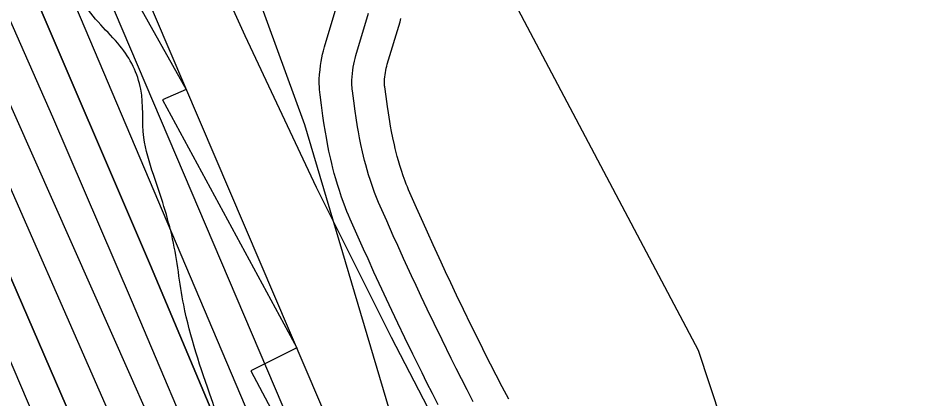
# Model space of a CAD drawing. Extents: x 3279314 to 3317160, y 734079 to 759431.
# Drawn here: x 3311016 to 3311432.5, y 747316.3 to 747491.7 of the extents above; entities that cross this region are included whole.
import ezdxf

# ---------------------------------------------------------------- set-up
doc = ezdxf.new("R2010")
doc.units = 0
for name, color, linetype in [('V-RIVR-EDGE', 7, 'Continuous'), ('V-ROAD-CNTR', 7, 'Continuous'), ('V-RRAP-RVMT', 7, 'Continuous'), ('V-SITE-VEGE', 7, 'Continuous'), ('V-TOPO-DPTH', 7, 'Continuous'), ('V-TOPO-MAJR', 7, 'Continuous'), ('V-TOPO-MINR', 7, 'Continuous'), ('V-TOPO-WATR', 7, 'Continuous'), ('V-WETL-SWMP', 7, 'Continuous')]:
    doc.layers.add(name, color=color, linetype=linetype)

msp = doc.modelspace()

# ---------------------------------------------------------------- linework, layer by layer
at = {"layer": 'V-RIVR-EDGE'}
for points in [[(3311105.06, 747316.34), (3311092.25, 747359.62), (3311087.14, 747390), (3311078.32, 747419.66), (3311073.92, 747436.71), (3311072.49, 747458.94), (3311062.91, 747478.96), (3311054.04, 747488.62), (3311045.18, 747499.75), (3311031.16, 747522.75), (3311021.58, 747541.3), (3311015.68, 747554.64), (3311014.22, 747563.54), (3311012.02, 747573.17), (3310990.61, 747601.38), (3310971.38, 747614.76), (3310953.64, 747629.62), (3310939.61, 747648.92), (3310928.53, 747661.54), (3310922.65, 747678.59), (3310909.39, 747710.48), (3310888.74, 747746.83), (3310855.55, 747807.66), (3310842.29, 747838.81), (3310838.6, 747845.49), (3310835.65, 747849.2), (3310834.18, 747854.39), (3310831.99, 747867.73), (3310829.04, 747873.66), (3310809.84, 747897.41), (3310795.81, 747917.45), (3310785.5, 747938.96), (3310770.76, 747970.11), (3310750.14, 748019.8), (3310730.26, 748070.22), (3310707.43, 748125.1), (3310690.5, 748168.85), (3310666.94, 748229.66), (3310649.99, 748264.52), (3310642.65, 748291.95), (3310628.68, 748334.95), (3310612.51, 748385.37), (3310604.49, 748439.47), (3310596.46, 748487.64), (3310590.68, 748545.44), (3310587.76, 748563.22), (3310574.49, 748591.41), (3310564.93, 748620.32), (3310554.66, 748659.61), (3310548.05, 748681.85), (3310532.56, 748712.27), (3310506.02, 748761.23), (3310487.58, 748794.61), (3310453.66, 748861.37), (3310407.92, 748936.3), (3310365.09, 748990.49), (3310335.9, 749023.16), (3310334.8, 749027.61), (3310321.13, 749040.23)], [(3310747.15, 741422.06), (3310761.27, 741436.93), (3310772.16, 741448.54), (3310772.95, 741451.64), (3310772.56, 741453.19), (3310772.21, 741467.15), (3310772.61, 741472.19), (3310775.33, 741474.12), (3310776.11, 741477.23), (3310778.06, 741481.1), (3310778.46, 741484.98), (3310773.05, 741494.68), (3310773.84, 741499.34), (3310775.79, 741504.37), (3310780.07, 741508.63), (3310785.89, 741512.1), (3310795.63, 741530.31), (3310825.21, 741572.12), (3310845.06, 741601.54), (3310855.18, 741615.48), (3310863.33, 741620.88), (3310868.4, 741629.02), (3310883.19, 741654.19), (3310883.99, 741660.39), (3310891, 741675.88), (3310896.85, 741688.67), (3310901.53, 741697.96), (3310902.33, 741706.1), (3310905.45, 741716.18), (3310909.36, 741728.58), (3310914.03, 741736.71), (3310917.53, 741740.19), (3310923, 741754.53), (3310933.94, 741786.3), (3310941.35, 741805.29), (3310953.85, 741842.87), (3310965.15, 741864.56), (3310977.64, 741894.39), (3310990.11, 741919.18), (3311002.96, 741940.86), (3311006.46, 741946.29), (3311012.68, 741950.15), (3311016.96, 741957.12), (3311022.03, 741967.58), (3311022.04, 741972.23), (3311022.06, 741982.31), (3311022.86, 741990.84), (3311027.17, 742006.73), (3311033.04, 742029.98), (3311035.01, 742042.78), (3311036.22, 742059.84), (3311037.05, 742082.33), (3311037.48, 742099.39), (3311041.77, 742109.85), (3311041.78, 742116.06), (3311042.18, 742121.1), (3311045.29, 742122.64), (3311048.4, 742124.57), (3311051.13, 742129.99), (3311053.47, 742138.91), (3311056.59, 742142), (3311058.53, 742145.1), (3311058.94, 742155.18), (3311061.67, 742160.6), (3311067.12, 742166.02), (3311068.72, 742186.57), (3311068.74, 742196.26), (3311069.14, 742198.98), (3311072.24, 742201.68), (3311075.36, 742205.17), (3311079.24, 742207.48), (3311086.67, 742233.45), (3311085.13, 742236.17), (3311085.14, 742242.37), (3311089.43, 742249.73), (3311096.04, 742257.47), (3311105.36, 742263.26), (3311103.82, 742266.37), (3311108.48, 742271.01), (3311115.88, 742281.85), (3311117.83, 742289.22), (3311122.13, 742302.39), (3311129.54, 742317.5), (3311134.99, 742326.4), (3311141.62, 742341.12), (3311152.54, 742368.24), (3311150.24, 742377.17), (3311150.64, 742380.66), (3311162.31, 742395.36), (3311161.53, 742395.75), (3311151.07, 742400.04), (3311148.76, 742405.09), (3311149.94, 742412.46), (3311150.35, 742423.7), (3311155.04, 742437.26), (3311163.98, 742445.77), (3311167.48, 742449.64), (3311161.31, 742462.46), (3311160.93, 742465.95), (3311162.87, 742466.72), (3311179.16, 742465.9), (3311183.82, 742470.93), (3311192.39, 742486.42), (3311195.13, 742495.72), (3311195.92, 742501.93), (3311195.94, 742507.74), (3311195.56, 742512.4), (3311195.57, 742517.05), (3311192.1, 742523.26), (3311189.39, 742527.93), (3311189.4, 742531.8), (3311190.19, 742537.62), (3311193.69, 742542.65), (3311200.3, 742549.23), (3311213.92, 742566.26), (3311218.99, 742580.21), (3311220.18, 742587.96), (3311224.84, 742593.38), (3311234.98, 742613.9), (3311240.45, 742629.4), (3311242.8, 742639.87), (3311247.85, 742644.9), (3311258.37, 742663.49), (3311264.22, 742676.66), (3311266.55, 742679.75), (3311284.03, 742689.02), (3311288.31, 742696.37), (3311293.38, 742706.45), (3311294.17, 742715.36), (3311293.8, 742720.79), (3311295.36, 742724.28), (3311298.86, 742729.7), (3311303.16, 742743.65), (3311303.18, 742751.79), (3311303.59, 742757.22), (3311304.76, 742763.42), (3311309.83, 742773.88), (3311319.58, 742795.58), (3311324.64, 742802.16), (3311332.42, 742814.55), (3311339.81, 742819.96), (3311347.2, 742828.47), (3311350.71, 742838.16), (3311350.72, 742842.42), (3311349.58, 742850.57), (3311349.98, 742855.22), (3311352.71, 742861.81), (3311361.28, 742877.3), (3311366.72, 742882.33), (3311372.18, 742893.95), (3311375.31, 742905.19), (3311388.96, 742936.95), (3311408.46, 742981.89), (3311418.2, 743001.25), (3311424.81, 743008.61), (3311432.6, 743021), (3311438.45, 743033.39), (3311438.07, 743037.27), (3311433.43, 743043.1), (3311433.83, 743046.59), (3311437.33, 743050.07), (3311441.6, 743052), (3311445.88, 743057.03), (3311448.63, 743073.31), (3311456.81, 743089.19), (3311472.38, 743112.03), (3311480.95, 743125.97), (3311482.91, 743136.44), (3311492.26, 743150.76), (3311492.65, 743155.42), (3311492.67, 743160.07), (3311495.77, 743161.61), (3311500.43, 743161.99), (3311508.6, 743173.22), (3311523.01, 743197.22), (3311534.32, 743223.95), (3311544.45, 743244.87), (3311561.99, 743278.57), (3311577.18, 743305.29), (3311604.83, 743353.31), (3311621.21, 743390.49), (3311639.14, 743426.13), (3311651.2, 743442.39), (3311662.88, 743461.36), (3311672.23, 743477.24), (3311680.45, 743507.46), (3311680.88, 743525.69), (3311684.8, 743542.74), (3311697.32, 743588.47), (3311707.1, 743621.02), (3311721.14, 743655.89), (3311734.41, 743686.5), (3311736.38, 743700.06), (3311739.9, 743713.24), (3311739.93, 743722.94), (3311739.94, 743727.59), (3311741.49, 743729.91), (3311746.17, 743737.27), (3311747.35, 743747.74), (3311748.93, 743755.49), (3311752.05, 743766.34), (3311755.59, 743785.72), (3311758.35, 743802), (3311760.7, 743811.3), (3311763.81, 743814.79), (3311768.47, 743818.26), (3311774.69, 743822.9), (3311780.53, 743834.52), (3311784.45, 743850.41), (3311786.46, 743878.33), (3311787.65, 743888.8), (3311789.21, 743891.9), (3311789.61, 743900.04), (3311789.24, 743905.86), (3311786.94, 743916.72), (3311786.19, 743926.81), (3311786.21, 743936.5), (3311791.67, 743946.57), (3311801.41, 743965.94), (3311807.65, 743981.05), (3311809.63, 743995.78), (3311810.84, 744015.94), (3311809.34, 744037.27), (3311800.08, 744055.13), (3311797.77, 744062.12), (3311797.79, 744068.33), (3311798.19, 744076.08), (3311793.94, 744081.13), (3311782.74, 744099.39), (3311771.54, 744118.03), (3311765.4, 744143.25), (3311761.57, 744163.04), (3311761.21, 744176.23), (3311763.57, 744188.24), (3311763.73, 744251.84), (3311761.87, 744283.64), (3311758.45, 744312.74), (3311753.47, 744337.18), (3311747.32, 744362.02), (3311746.96, 744373.26), (3311744.68, 744392.66), (3311742.01, 744411.28), (3311738.17, 744425.25), (3311736.65, 744435.73), (3311732.02, 744447.76), (3311725.49, 744470.66), (3311719.34, 744494.71), (3311717.06, 744513.33), (3311705.96, 744572.31), (3311696.76, 744617.7), (3311694.49, 744640.2), (3311694.53, 744654.16), (3311703.54, 744690.59), (3311707.88, 744720.06), (3311710.67, 744750.69), (3311711.89, 744773.56), (3311709.62, 744797.23), (3311706.57, 744820.11), (3311700.78, 744830.6), (3311700.41, 744838.36), (3311702.4, 744857.74), (3311707.54, 744896.12), (3311711.09, 744922.87), (3311725.17, 744972.09), (3311744.31, 745024.39), (3311756.41, 745056.94), (3311759.15, 745068.95), (3311759.57, 745082.52), (3311759.65, 745112), (3311754.68, 745143.42), (3311747.79, 745176.79), (3311742.05, 745210.93), (3311741.31, 745224.51), (3311742.13, 745240.4), (3311741.4, 745260.96), (3311735.26, 745285.79), (3311730.24, 745296.28), (3311724.07, 745311.03), (3311721.77, 745321.5), (3311718.33, 745338.58), (3311704.47, 745381.66), (3311698.68, 745391.37), (3311697.52, 745395.64), (3311694.47, 745413.87), (3311694.48, 745418.52), (3311698.37, 745424.72), (3311703.83, 745435.56), (3311704.24, 745445.26), (3311703.1, 745454.18), (3311703.12, 745461.94), (3311703.15, 745473.18), (3311702.03, 745491.41), (3311702.44, 745502.66), (3311704.05, 745524.76), (3311702.54, 745540.66), (3311698.7, 745556.57), (3311694.07, 745565.5), (3311683.25, 745580.65), (3311676.28, 745585.32), (3311673.96, 745589.59), (3311673.98, 745597.35), (3311671.69, 745612.87), (3311671.7, 745617.91), (3311673.27, 745623.34), (3311672.9, 745629.15), (3311669.43, 745637.69), (3311666.72, 745640.03), (3311662.07, 745643.14), (3311657.03, 745644.32), (3311648.5, 745643.17), (3311641.91, 745645.13), (3311638.43, 745648.63), (3311636.51, 745655.61), (3311631.51, 745675.4), (3311626.14, 745696.36), (3311621.54, 745718.48), (3311619.31, 745758.04), (3311618.96, 745773.94), (3311619.37, 745782.47), (3311620.16, 745790.22), (3311620.57, 745799.14), (3311621.38, 745810), (3311621.02, 745821.63), (3311618.73, 745835.6), (3311611.04, 745862.76), (3311604.48, 745877.52), (3311597.54, 745894.21), (3311590.61, 745914.39), (3311586.38, 745928.36), (3311565.19, 745983.48), (3311553.63, 746012.99), (3311544.78, 746042.48), (3311533.99, 746070.04), (3311521.28, 746106.53), (3311510.15, 746151.93), (3311505.19, 746184.51), (3311496.37, 746224.87), (3311490.22, 746250.48), (3311484.08, 746273.76), (3311478.31, 746293.17), (3311471, 746317.23), (3311471.42, 746330.8), (3311471.45, 746343.21), (3311471.47, 746351.74), (3311473.82, 746360.27), (3311476.93, 746363.36), (3311479.66, 746369.17), (3311482.4, 746378.08), (3311481.3, 746405.23), (3311479.4, 746420.75), (3311474.01, 746438.6), (3311466.69, 746454.91), (3311460.5, 746461.13), (3311455.86, 746468.12), (3311452, 746477.05), (3311449.7, 746486.36), (3311444.7, 746501.5), (3311438.9, 746511.21), (3311428.07, 746521.32), (3311424.97, 746523.65), (3311423.05, 746528.7), (3311419.2, 746539.95), (3311414.56, 746547.72), (3311409.92, 746553.55), (3311400.25, 746564.04), (3311389.43, 746577.64), (3311381.69, 746585.81), (3311379.76, 746588.14), (3311379.38, 746592.02), (3311373.99, 746605.99), (3311366.29, 746629.28), (3311359.73, 746641.71), (3311346.97, 746656.09), (3311338.85, 746669.29), (3311329.22, 746695.3), (3311318.42, 746718.59), (3311316.9, 746728.68), (3311312.66, 746739.55), (3311306.51, 746761.67), (3311297.26, 746785.35), (3311290.32, 746803.2), (3311282.59, 746811.75), (3311274.09, 746825.35), (3311272.95, 746836.6), (3311269.12, 746852.89), (3311251.75, 746888.62), (3311235.93, 746920.45), (3311213.94, 746964.72), (3311200.05, 746995), (3311194.29, 747019.45), (3311190.45, 747034.58), (3311185.04, 747041.19), (3311184.66, 747044.68), (3311184.3, 747056.31), (3311182.77, 747064.46), (3311176.22, 747081.54), (3311170.07, 747103.27), (3311165.07, 747118.41), (3311158.51, 747132.39), (3311154.66, 747146.36), (3311151.59, 747156.83), (3311148.89, 747164.21), (3311146.21, 747178.18), (3311143.91, 747189.82), (3311142.78, 747203.39), (3311139.32, 747215.04), (3311130.06, 747234.45), (3311113.14, 747290.33), (3311105.06, 747316.34)]]:
    msp.add_spline(points, degree=3, dxfattribs=at)
at = {"layer": 'V-ROAD-CNTR'}
for points in [[(3311209.37, 747313.58), (3311206.71, 747318.79), (3311204.23, 747323.68), (3311201.93, 747328.29), (3311197.67, 747336.92), (3311193.98, 747344.53), (3311190.78, 747351.22), (3311188, 747357.1), (3311185.58, 747362.26), (3311183.48, 747366.81), (3311179.81, 747374.78), (3311177.08, 747380.81), (3311175.03, 747385.35), (3311171.96, 747392.2), (3311168.89, 747399.14), (3311168.12, 747400.92), (3311167.38, 747402.69), (3311166.7, 747404.4), (3311166.05, 747406.1), (3311164.9, 747409.27), (3311163.89, 747412.29), (3311163.01, 747415.12), (3311162.23, 747417.76), (3311161.55, 747420.23), (3311160.95, 747422.55), (3311160.42, 747424.71), (3311159.94, 747426.77), (3311159.12, 747430.51), (3311158.47, 747433.81), (3311157.93, 747436.68), (3311157.49, 747439.2), (3311156.79, 747443.51), (3311156.31, 747446.77), (3311155.64, 747451.56), (3311155, 747456.4), (3311154.87, 747457.61), (3311154.77, 747458.87), (3311154.7, 747460.1), (3311154.66, 747461.39), (3311154.67, 747463.61), (3311154.79, 747465.82), (3311154.98, 747467.9), (3311155.23, 747469.86), (3311155.52, 747471.72), (3311155.85, 747473.48), (3311156.2, 747475.15), (3311156.57, 747476.73), (3311157, 747478.45), (3311162.89, 747498.03)], [(3311225.54, 747314.98), (3311222.71, 747320.45), (3311220.08, 747325.59), (3311217.63, 747330.42), (3311215.36, 747334.96), (3311211.14, 747343.51), (3311207.49, 747351.04), (3311204.33, 747357.66), (3311201.58, 747363.48), (3311199.18, 747368.6), (3311197.09, 747373.09), (3311193.46, 747381.01), (3311190.74, 747386.99), (3311188.71, 747391.5), (3311185.67, 747398.3), (3311182.63, 747405.16), (3311181.93, 747406.77), (3311181.28, 747408.34), (3311180.67, 747409.86), (3311180.11, 747411.34), (3311179.07, 747414.21), (3311178.16, 747416.92), (3311177.36, 747419.47), (3311176.66, 747421.86), (3311176.04, 747424.11), (3311175.49, 747426.22), (3311175.01, 747428.21), (3311174.57, 747430.07), (3311173.81, 747433.58), (3311173.2, 747436.65), (3311172.7, 747439.34), (3311172.28, 747441.69), (3311171.62, 747445.82), (3311171.15, 747448.92), (3311170.5, 747453.56), (3311169.9, 747458.21), (3311169.8, 747459.06), (3311169.73, 747459.91), (3311169.68, 747460.74), (3311169.66, 747461.56), (3311169.67, 747463.18), (3311169.75, 747464.74), (3311169.89, 747466.26), (3311170.08, 747467.74), (3311170.31, 747469.17), (3311170.56, 747470.55), (3311170.85, 747471.9), (3311171.15, 747473.2), (3311171.47, 747474.46), (3311177.36, 747494.05)], [(3311225.54, 747314.98), (3311222.71, 747320.45), (3311220.08, 747325.59), (3311217.63, 747330.42), (3311215.36, 747334.96), (3311211.14, 747343.51), (3311207.49, 747351.04), (3311204.33, 747357.66), (3311201.58, 747363.48), (3311199.18, 747368.6), (3311197.09, 747373.09), (3311193.46, 747381.01), (3311190.74, 747386.99), (3311188.71, 747391.5), (3311185.67, 747398.3), (3311182.63, 747405.16), (3311181.93, 747406.77), (3311181.28, 747408.34), (3311180.67, 747409.86), (3311180.11, 747411.34), (3311179.07, 747414.21), (3311178.16, 747416.92), (3311177.36, 747419.47), (3311176.66, 747421.86), (3311176.04, 747424.11), (3311175.49, 747426.22), (3311175.01, 747428.21), (3311174.57, 747430.07), (3311173.81, 747433.58), (3311173.2, 747436.65), (3311172.7, 747439.34), (3311172.28, 747441.69), (3311171.62, 747445.82), (3311171.15, 747448.92), (3311170.5, 747453.56), (3311169.9, 747458.21), (3311169.8, 747459.06), (3311169.73, 747459.91), (3311169.68, 747460.74), (3311169.66, 747461.56), (3311169.67, 747463.18), (3311169.75, 747464.74), (3311169.89, 747466.26), (3311170.08, 747467.74), (3311170.31, 747469.17), (3311170.56, 747470.55), (3311170.85, 747471.9), (3311171.15, 747473.2), (3311171.47, 747474.46), (3311177.36, 747494.05)], [(3311241.86, 747316.17), (3311238.84, 747321.92), (3311236.04, 747327.31), (3311233.45, 747332.39), (3311231.03, 747337.16), (3311228.79, 747341.64), (3311224.62, 747350.11), (3311221.01, 747357.55), (3311217.87, 747364.1), (3311215.15, 747369.86), (3311212.78, 747374.93), (3311210.71, 747379.38), (3311207.1, 747387.24), (3311204.41, 747393.17), (3311202.39, 747397.64), (3311199.37, 747404.4), (3311196.37, 747411.18), (3311195.74, 747412.62), (3311195.18, 747413.99), (3311194.65, 747415.32), (3311194.16, 747416.57), (3311193.23, 747419.15), (3311192.43, 747421.55), (3311191.72, 747423.81), (3311191.09, 747425.96), (3311190.53, 747427.98), (3311190.04, 747429.9), (3311189.59, 747431.7), (3311189.2, 747433.37), (3311188.49, 747436.64), (3311187.92, 747439.48), (3311187.46, 747442), (3311187.08, 747444.18), (3311186.44, 747448.13), (3311186, 747451.07), (3311185.37, 747455.57), (3311184.79, 747460.01), (3311184.73, 747460.52), (3311184.7, 747460.95), (3311184.67, 747461.38), (3311184.66, 747461.73), (3311184.67, 747462.74), (3311184.72, 747463.67), (3311184.8, 747464.63), (3311184.93, 747465.61), (3311185.09, 747466.61), (3311185.28, 747467.63), (3311185.49, 747468.65), (3311185.73, 747469.67), (3311185.93, 747470.47), (3311191.82, 747490.06), (3311192.22, 747491.62)]]:
    msp.add_lwpolyline(points, dxfattribs=at)
at = {"layer": 'V-RRAP-RVMT'}
for p, q in [((3311027.84, 747576.06), (3311093.36, 747458.83)), ((3311093.36, 747458.83), (3311082.53, 747454.1)), ((3311082.53, 747454.1), (3311144.28, 747339.84)), ((3311144.28, 747339.84), (3311123.09, 747329.31)), ((3311123.09, 747329.31), (3311184.18, 747214.49))]:
    msp.add_line(p, q, dxfattribs=at)
at = {"layer": 'V-SITE-VEGE'}
for p, q in [((3311125.85, 747503.05), (3311147.77, 747442.75)), ((3311147.77, 747442.75), (3311214.71, 747217.59))]:
    msp.add_line(p, q, dxfattribs=at)
at = {"layer": 'V-TOPO-DPTH'}
for points in [[(3311368.13, 746606.17), (3311350.67, 746648.75), (3311333.16, 746691.31), (3311315.59, 746733.85), (3311297.97, 746776.37), (3311192.57, 747030.25), (3311177.13, 747067.48), (3311161.71, 747104.73), (3311146.33, 747141.99), (3311130.97, 747179.26), (3311115.48, 747216.47), (3311099.79, 747253.59), (3311083.8, 747290.59), (3311067.61, 747327.5), (3310634.85, 748303.26)], [(3311368.13, 746606.17), (3311350.67, 746648.75), (3311333.16, 746691.31), (3311315.59, 746733.85), (3311297.97, 746776.37), (3311192.57, 747030.25), (3311177.13, 747067.48), (3311161.71, 747104.73), (3311146.33, 747141.99), (3311130.97, 747179.26), (3311115.48, 747216.47), (3311099.79, 747253.59), (3311083.8, 747290.59), (3311067.61, 747327.5), (3310634.85, 748303.26)], [(3310663.01, 748293.29), (3310843.32, 747905.39), (3310903.42, 747774.23), (3310962.55, 747642.63), (3311020.24, 747510.4), (3311076.97, 747377.74), (3311164.64, 747169.55), (3311176.92, 747140.72), (3311189.36, 747111.95), (3311202.03, 747083.29), (3311214.85, 747054.69), (3311253.61, 746969.18), (3311276.45, 746918.73), (3311299.24, 746868.26), (3311321.98, 746817.77), (3311344.67, 746767.25), (3311366.5, 746716.41), (3311387.23, 746665.13), (3311406.29, 746613.21)], [(3310687.82, 748117.92), (3310714.45, 748059.43), (3310740.56, 748000.71), (3310766.33, 747941.83), (3311116.13, 747132.73), (3311123.8, 747114.64), (3311131.32, 747096.49), (3311138.6, 747078.24), (3311145.72, 747059.92), (3311150.71, 747046.81), (3311155.19, 747035), (3311159.64, 747023.17), (3311164.04, 747011.32), (3311168.41, 746999.46), (3311172.81, 746987.61), (3311177.27, 746975.79), (3311181.81, 746964), (3311186.42, 746952.23), (3311205.01, 746905.32), (3311218.99, 746870.12), (3311233.02, 746834.95), (3311247.11, 746799.8), (3311261.24, 746764.66), (3311349.77, 746545.11)], [(3310687.82, 748117.92), (3310714.45, 748059.43), (3310740.56, 748000.71), (3310766.33, 747941.83), (3311116.13, 747132.73), (3311123.8, 747114.64), (3311131.32, 747096.49), (3311138.6, 747078.24), (3311145.72, 747059.92), (3311150.71, 747046.81), (3311155.19, 747035), (3311159.64, 747023.17), (3311164.04, 747011.32), (3311168.41, 746999.46), (3311172.81, 746987.61), (3311177.27, 746975.79), (3311181.81, 746964), (3311186.42, 746952.23), (3311205.01, 746905.32), (3311218.99, 746870.12), (3311233.02, 746834.95), (3311247.11, 746799.8), (3311261.24, 746764.66), (3311349.77, 746545.11)]]:
    msp.add_lwpolyline(points, dxfattribs=at)
at = {"layer": 'V-TOPO-MAJR'}
msp.add_lwpolyline([(3311348.76, 746974.53), (3311272.42, 747066.7), (3311265.47, 747075.62), (3311258.88, 747084.79), (3311252.84, 747094.33), (3311247.16, 747104.11), (3311242.9, 747112), (3311239.72, 747118.07), (3311236.66, 747124.2), (3311233.76, 747130.41), (3311230.98, 747136.67), (3310767.88, 748221.08)], dxfattribs=at)
at = {"layer": 'V-TOPO-MINR'}
for points in [[(3311393.96, 746589.77), (3311375.68, 746638.39), (3311356.28, 746686.6), (3311335.97, 746734.49), (3311315.58, 746782.33), (3311295.05, 746830.12), (3311274.42, 746877.88), (3311205.45, 747036.96), (3311190.11, 747072.54), (3311174.87, 747108.17), (3311159.78, 747143.86), (3311144.78, 747179.59), (3311103.99, 747277.36), (3311068.28, 747361.84), (3311032.05, 747446.09), (3310995.04, 747530), (3310957.51, 747613.68), (3310646.2, 748299.19)], [(3311406.29, 746613.21), (3311387.23, 746665.13), (3311366.5, 746716.41), (3311344.67, 746767.25), (3311321.98, 746817.77), (3311299.24, 746868.26), (3311276.45, 746918.73), (3311253.61, 746969.18), (3311214.85, 747054.69), (3311202.03, 747083.29), (3311189.36, 747111.95), (3311176.92, 747140.72), (3311164.64, 747169.55), (3311076.97, 747377.74), (3311020.24, 747510.4), (3310962.55, 747642.63), (3310903.42, 747774.23), (3310843.32, 747905.39), (3310663.01, 748293.29)], [(3311431.42, 746627.31), (3311421.31, 746653.4), (3311400.96, 746703.64), (3311379.64, 746753.44), (3311356.84, 746802.59), (3311333.07, 746851.3), (3311326.01, 746865.23), (3311305.19, 746906.72), (3311284.56, 746948.31), (3311264.24, 746990.05), (3311244.13, 747031.89), (3311224.39, 747073.35), (3311214.44, 747094.6), (3311204.68, 747115.94), (3311195.19, 747137.4), (3311185.9, 747158.94), (3310998.31, 747601.52), (3310946.07, 747723.08), (3310893.04, 747844.29), (3310838.8, 747964.96), (3310783.77, 748085.28), (3310692.2, 748282.87)], [(3311337.48, 746630.29), (3311323.13, 746666.11), (3311171.17, 747045.24), (3311168.77, 747051.24), (3311166.38, 747057.25), (3311164, 747063.26), (3311161.62, 747069.28), (3311158.43, 747077.39), (3311157.66, 747079.35), (3311156.91, 747081.32), (3311156.17, 747083.29), (3311155.44, 747085.26), (3311154.7, 747087.24), (3311153.97, 747089.21), (3311153.22, 747091.18), (3311152.46, 747093.14), (3311151.61, 747095.33), (3311150.4, 747098.37), (3311149.17, 747101.41), (3311147.9, 747104.43), (3311146.6, 747107.44), (3310682.13, 748167.33)], [(3311349.77, 746545.11), (3311261.24, 746764.66), (3311247.11, 746799.8), (3311233.02, 746834.95), (3311218.99, 746870.12), (3311205.01, 746905.32), (3311186.42, 746952.23), (3311181.81, 746964), (3311177.27, 746975.79), (3311172.81, 746987.61), (3311168.41, 746999.46), (3311164.04, 747011.32), (3311159.64, 747023.17), (3311155.19, 747035), (3311150.71, 747046.81), (3311145.72, 747059.92), (3311138.6, 747078.24), (3311131.32, 747096.49), (3311123.8, 747114.64), (3311116.13, 747132.73), (3310766.33, 747941.83), (3310740.56, 748000.71), (3310714.45, 748059.43), (3310687.82, 748117.92)], [(3311298.02, 746618.05), (3311274.79, 746675.97), (3311251.63, 746733.92), (3311214.5, 746827.08), (3311206.02, 746848.65), (3311197.65, 746870.26), (3311189.46, 746891.93), (3311181.39, 746913.66), (3311173.4, 746935.41), (3311165.39, 746957.16), (3311157.34, 746978.89), (3311149.27, 747000.62), (3311136.47, 747034.99), (3311125.64, 747063.49), (3311114.55, 747091.88), (3311103.07, 747120.12), (3311091.33, 747148.26), (3310847.85, 747720.68), (3310806.89, 747815.54), (3310765.23, 747910.09), (3310722.55, 748004.18), (3310679.17, 748097.96)], [(3311480.68, 746591.86), (3311462.62, 746643.88), (3311444.17, 746693.36), (3311433.73, 746720.12), (3311422.78, 746746.66), (3311411.05, 746772.87), (3311398.79, 746798.85), (3311385.8, 746824.48), (3311372.36, 746849.85), (3311358.23, 746874.85), (3311343.64, 746899.6), (3311299.05, 746972.97), (3311284.9, 746996.9), (3311271.12, 747021.04), (3311257.93, 747045.5), (3311245.12, 747070.17), (3311233.83, 747092.55), (3311227.08, 747106.26), (3311220.52, 747120.04), (3311214.22, 747133.96), (3311208.1, 747147.95), (3310884.66, 747907.65)], [(3311417.8, 746959.48), (3311365.3, 747062.78), (3311363.82, 747065.26), (3311362.15, 747067.58), (3311360.18, 747069.66), (3311358.02, 747071.58), (3311355.76, 747073.43), (3311353.57, 747075.36), (3311351.5, 747077.41), (3311349.5, 747079.54), (3311324.88, 747107.38), (3311311.25, 747123.93), (3311298.44, 747141.04), (3311286.86, 747159.01), (3311276.1, 747177.56), (3311223.52, 747276), (3311187.91, 747344.59), (3311153.38, 747413.71), (3311120.48, 747483.61), (3311088.65, 747554.04)]]:
    msp.add_lwpolyline(points, dxfattribs=at)
at = {"layer": 'V-TOPO-WATR'}
msp.add_lwpolyline([(3311368.13, 746606.17), (3311350.67, 746648.75), (3311333.16, 746691.31), (3311315.59, 746733.85), (3311297.97, 746776.37), (3311192.57, 747030.25), (3311177.13, 747067.48), (3311161.71, 747104.73), (3311146.33, 747141.99), (3311130.97, 747179.26), (3311115.48, 747216.47), (3311099.79, 747253.59), (3311083.8, 747290.59), (3311067.61, 747327.5), (3310634.85, 748303.26)], dxfattribs=at)
at = {"layer": 'V-WETL-SWMP'}
for p, q in [((3311081.77, 747807.46), (3311328.99, 747338.73)), ((3311081.77, 747807.46), (3311328.99, 747338.73)), ((3311328.99, 747338.73), (3311407.05, 747104.36)), ((3311328.99, 747338.73), (3311407.05, 747104.36))]:
    msp.add_line(p, q, dxfattribs=at)

doc.saveas('drawing.dxf')
